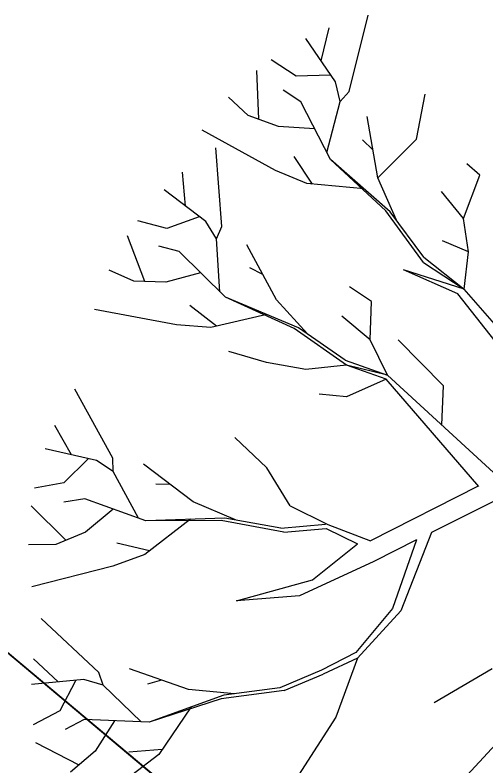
# Model space of a CAD drawing. Extents: x -438233 to -437334, y -1133133 to -1132623.
# Drawn here: x -438104.201 to -438101.624, y -1132963.311 to -1132959.203 of the extents above; entities that cross this region are included whole.
import ezdxf

# ---------------------------------------------------------------- set-up
doc = ezdxf.new("R2010")
doc.units = 0
doc.layers.add('Vrstva 1', color=7, linetype='Continuous')
doc.layers.add('Vrstva 50', color=7, linetype='Continuous')

msp = doc.modelspace()

# ---------------------------------------------------------------- linework, layer by layer
at = {"layer": 'Vrstva 1'}
for p, q in [((-438102.3731, -1132959.6204), (-438102.2691, -1132959.2027)), ((-438102.5263, -1132959.4527), (-438102.4828, -1132959.2729)), ((-438102.4481, -1132959.568), (-438102.6102, -1132959.3309)), ((-438102.6618, -1132959.5366), (-438102.7997, -1132959.4471)), ((-438102.8674, -1132959.7729), (-438102.8779, -1132959.5067)), ((-438102.4755, -1132959.5317), (-438102.6618, -1132959.5366)), ((-438102.4223, -1132959.6753), (-438102.4481, -1132959.568)), ((-438102.6368, -1132959.6769), (-438102.7344, -1132959.6132)), ((-438102.4223, -1132959.6753), (-438102.3731, -1132959.6204)), ((-438102.0038, -1132959.8825), (-438101.957, -1132959.6358)), ((-438102.9247, -1132959.7519), (-438103.0335, -1132959.6519)), ((-438102.4755, -1132959.993), (-438102.6368, -1132959.6769)), ((-438102.4949, -1132959.9551), (-438102.4223, -1132959.6753)), ((-438102.7586, -1132959.8132), (-438102.9247, -1132959.7519)), ((-438102.2151, -1132960.0938), (-438102.2739, -1132959.7583)), ((-438102.5626, -1132959.8245), (-438102.7586, -1132959.8132)), ((-438102.7763, -1132960.0527), (-438103.1779, -1132959.8317)), ((-438102.2425, -1132959.9406), (-438102.2989, -1132959.8849)), ((-438102.2151, -1132960.0938), (-438102.0038, -1132959.8825)), ((-438103.0698, -1132960.3591), (-438103.1029, -1132959.9301)), ((-438102.5723, -1132960.1285), (-438102.6739, -1132959.9761)), ((-438102.1723, -1132960.2744), (-438102.4755, -1132959.993)), ((-438102.1473, -1132960.2785), (-438102.4755, -1132959.993)), ((-438101.657, -1132960.0793), (-438101.7288, -1132960.0164)), ((-438102.6045, -1132960.1252), (-438102.7763, -1132960.0527)), ((-438103.269, -1132960.2486), (-438103.2843, -1132960.0632)), ((-438102.1126, -1132960.3244), (-438102.2151, -1132960.0938)), ((-438101.7465, -1132960.3156), (-438101.657, -1132960.0793)), ((-438102.2909, -1132960.1535), (-438102.6045, -1132960.1252)), ((-438103.1577, -1132960.3325), (-438103.3859, -1132960.1591)), ((-438101.7465, -1132960.3156), (-438101.8675, -1132960.168)), ((-438103.194, -1132960.3075), (-438103.3698, -1132960.3704)), ((-438101.9651, -1132960.5559), (-438102.1723, -1132960.2744)), ((-438101.9635, -1132960.5268), (-438102.1473, -1132960.2785)), ((-438103.3698, -1132960.3704), (-438103.5287, -1132960.3293)), ((-438103.0989, -1132960.4268), (-438103.1577, -1132960.3325)), ((-438101.7191, -1132960.4978), (-438101.7465, -1132960.3156)), ((-438103.0989, -1132960.4268), (-438103.0698, -1132960.3591)), ((-438103.4916, -1132960.6607), (-438103.5851, -1132960.4115)), ((-438103.0795, -1132960.7163), (-438103.0989, -1132960.4268)), ((-438103.3029, -1132960.497), (-438103.415, -1132960.4664)), ((-438102.7707, -1132960.7599), (-438102.9327, -1132960.4591)), ((-438101.7191, -1132960.4978), (-438101.861, -1132960.4373)), ((-438103.0489, -1132960.7454), (-438103.3029, -1132960.497)), ((-438101.7425, -1132960.7018), (-438101.7191, -1132960.4978)), ((-438101.9635, -1132960.5268), (-438101.9635, -1132960.5268)), ((-438101.9635, -1132960.5268), (-438101.7425, -1132960.7018)), ((-438102.8449, -1132960.622), (-438102.9166, -1132960.5865)), ((-438101.9651, -1132960.5559), (-438101.7425, -1132960.7018)), ((-438103.5513, -1132960.6583), (-438103.6867, -1132960.5978)), ((-438103.186, -1132960.6123), (-438103.3755, -1132960.6647)), ((-438101.778, -1132960.7276), (-438102.0747, -1132960.5962)), ((-438101.7425, -1132960.7018), (-438102.0747, -1132960.5962)), ((-438103.3755, -1132960.6647), (-438103.5513, -1132960.6583)), ((-438102.2497, -1132960.7696), (-438102.3699, -1132960.6897)), ((-438101.2925, -1132961.2187), (-438101.7425, -1132960.7018)), ((-438102.6731, -1132960.9179), (-438103.0489, -1132960.7454)), ((-438102.6489, -1132960.9131), (-438103.0489, -1132960.7454)), ((-438102.6005, -1132960.9462), (-438102.7707, -1132960.7599)), ((-438101.3433, -1132961.2816), (-438101.778, -1132960.7276)), ((-438103.0989, -1132960.9042), (-438103.244, -1132960.7921)), ((-438102.2578, -1132960.9792), (-438102.2497, -1132960.7696)), ((-438103.3166, -1132960.897), (-438103.7666, -1132960.8139)), ((-438102.8239, -1132960.8405), (-438103.1303, -1132960.9115)), ((-438102.2578, -1132960.9792), (-438102.4126, -1132960.8494)), ((-438103.1303, -1132960.9115), (-438103.3166, -1132960.897)), ((-438102.3876, -1132961.1179), (-438102.6731, -1132960.9179)), ((-438102.3949, -1132961.0905), (-438102.6489, -1132960.9131)), ((-438102.1626, -1132961.1736), (-438102.2578, -1132960.9792)), ((-438101.8554, -1132961.2308), (-438102.1046, -1132960.98)), ((-438102.8247, -1132961.1034), (-438103.0319, -1132961.0437)), ((-438102.6102, -1132961.1421), (-438102.8247, -1132961.1034)), ((-438102.3876, -1132961.1179), (-438102.6102, -1132961.1421)), ((-438102.3949, -1132961.0905), (-438102.1626, -1132961.1736)), ((-438102.1626, -1132961.1736), (-438102.3876, -1132961.1179)), ((-438102.1699, -1132961.1953), (-438102.3876, -1132961.1179)), ((-438102.1699, -1132961.1953), (-438102.3876, -1132961.2905)), ((-438101.6635, -1132961.7816), (-438102.1699, -1132961.1953)), ((-438101.5369, -1132961.7469), (-438102.1626, -1132961.1736)), ((-438103.6658, -1132961.626), (-438103.8746, -1132961.2502)), ((-438101.8659, -1132961.4445), (-438101.8554, -1132961.2308)), ((-438102.3876, -1132961.2905), (-438102.536, -1132961.276)), ((-438103.8924, -1132961.6082), (-438103.9835, -1132961.4477)), ((-438102.8223, -1132961.68), (-438102.9981, -1132961.5131)), ((-438103.7561, -1132961.6389), (-438104.0359, -1132961.576)), ((-438103.8012, -1132961.6308), (-438103.9335, -1132961.7614)), ((-438103.6642, -1132961.7001), (-438103.7561, -1132961.6389)), ((-438103.6642, -1132961.7001), (-438103.6658, -1132961.626)), ((-438103.2271, -1132961.8655), (-438103.4988, -1132961.6598)), ((-438103.5263, -1132961.955), (-438103.6642, -1132961.7001)), ((-438102.6949, -1132961.8872), (-438102.8223, -1132961.68)), ((-438103.9335, -1132961.7614), (-438104.0956, -1132961.7905)), ((-438103.3521, -1132961.7711), (-438103.4311, -1132961.7695)), ((-438101.6659, -1132961.78), (-438102.2554, -1132962.0792)), ((-438103.8198, -1132961.8485), (-438103.9343, -1132961.8679)), ((-438103.4859, -1132961.9695), (-438103.8198, -1132961.8485)), ((-438102.994, -1132961.9646), (-438103.2271, -1132961.8655)), ((-438101.528, -1132961.8372), (-438101.9215, -1132962.034)), ((-438105.1829, -1132961.9029), (-438094.6429, -1132970.733)), ((-438103.923, -1132962.0759), (-438104.1125, -1132961.888)), ((-438103.665, -1132961.905), (-438103.8158, -1132962.0308)), ((-438102.6949, -1132961.8872), (-438102.4892, -1132961.9905)), ((-438103.2416, -1132961.9606), (-438103.4908, -1132962.1533)), ((-438103.0521, -1132961.9542), (-438103.4859, -1132961.9695)), ((-438103.0723, -1132961.9687), (-438103.4859, -1132961.9695)), ((-438102.7295, -1132962.0316), (-438103.0723, -1132961.9687)), ((-438102.7473, -1132962.0098), (-438103.0521, -1132961.9542)), ((-438102.4892, -1132961.9905), (-438102.2554, -1132962.0792)), ((-438103.8158, -1132962.0308), (-438103.9778, -1132962.0985)), ((-438102.4989, -1132962.0122), (-438102.3263, -1132962.0953)), ((-438102.003, -1132962.0743), (-438102.2376, -1132962.1912)), ((-438102.003, -1132962.0743), (-438102.1352, -1132962.4501)), ((-438101.9215, -1132962.034), (-438102.0901, -1132962.4622)), ((-438103.9778, -1132962.0985), (-438104.127, -1132962.1001)), ((-438103.465, -1132962.1332), (-438103.6432, -1132962.0921)), ((-438102.5731, -1132962.292), (-438102.3263, -1132962.0953)), ((-438103.4908, -1132962.1533), (-438103.6658, -1132962.2179)), ((-438102.2376, -1132962.1912), (-438102.6449, -1132962.3791)), ((-438103.6658, -1132962.2179), (-438104.1101, -1132962.3299)), ((-438102.99, -1132962.4074), (-438102.5731, -1132962.292)), ((-438102.6449, -1132962.3791), (-438102.99, -1132962.4074)), ((-438102.1352, -1132962.4501), (-438102.3368, -1132962.6904)), ((-438102.0901, -1132962.4622), (-438102.3263, -1132962.721)), ((-438103.7432, -1132962.7993), (-438104.0577, -1132962.5041)), ((-438102.3368, -1132962.6904), (-438102.5239, -1132962.7864)), ((-438103.9649, -1132962.8509), (-438104.1004, -1132962.7251)), ((-438102.3263, -1132962.721), (-438102.515, -1132962.8081)), ((-438102.3263, -1132962.721), (-438102.4449, -1132963.0428)), ((-438103.719, -1132962.8686), (-438103.7432, -1132962.7993)), ((-438103.2521, -1132962.892), (-438103.5746, -1132962.7799)), ((-438102.5239, -1132962.7864), (-438102.7513, -1132962.8823)), ((-438102.7279, -1132962.8985), (-438102.515, -1132962.8081)), ((-438101.5901, -1132962.7799), (-438101.9078, -1132962.9654)), ((-438103.8254, -1132962.838), (-438104.1117, -1132962.8646)), ((-438103.8706, -1132962.8452), (-438103.9569, -1132963.0097)), ((-438103.719, -1132962.8686), (-438103.8254, -1132962.838)), ((-438103.4005, -1132962.8412), (-438103.4763, -1132962.8638)), ((-438103.5101, -1132963.0686), (-438103.719, -1132962.8686)), ((-438103.0005, -1132962.9154), (-438103.2521, -1132962.892)), ((-438102.7513, -1132962.8823), (-438103.0577, -1132962.9226)), ((-438103.0577, -1132962.9226), (-438103.4674, -1132963.0702)), ((-438102.7279, -1132962.8985), (-438103.0739, -1132962.9428)), ((-438103.0739, -1132962.9428), (-438103.4674, -1132963.0702)), ((-438103.9569, -1132963.0097), (-438104.102, -1132963.0863)), ((-438103.2368, -1132962.9872), (-438103.415, -1132963.2476)), ((-438103.8222, -1132963.0573), (-438103.9262, -1132963.1113)), ((-438103.4674, -1132963.0702), (-438103.8222, -1132963.0573)), ((-438102.4449, -1132963.0428), (-438102.6489, -1132963.3613)), ((-438103.6577, -1132963.0638), (-438103.7625, -1132963.2299)), ((-438101.9102, -1132963.5589), (-438101.5498, -1132963.1694)), ((-438103.8504, -1132963.3057), (-438104.0883, -1132963.1847)), ((-438103.3964, -1132963.221), (-438103.5787, -1132963.2355)), ((-438103.7625, -1132963.2299), (-438103.8972, -1132963.3444)), ((-438103.415, -1132963.2476), (-438103.5625, -1132963.3613))]:
    msp.add_line(p, q, dxfattribs=at)
for points in [[(-438102.7473, -1132962.0098), (-438102.5013, -1132961.988)], [(-438102.7295, -1132962.0316), (-438102.4989, -1132962.0122)]]:
    msp.add_lwpolyline(points, dxfattribs=at)
at = {"layer": 'Vrstva 50'}
msp.add_lwpolyline([(-438105.1829, -1132961.9029), (-438094.6429, -1132970.733), (-438097.5328, -1132974.1824), (-438108.0728, -1132965.3523)], close=True, dxfattribs=at)

doc.saveas('drawing.dxf')
